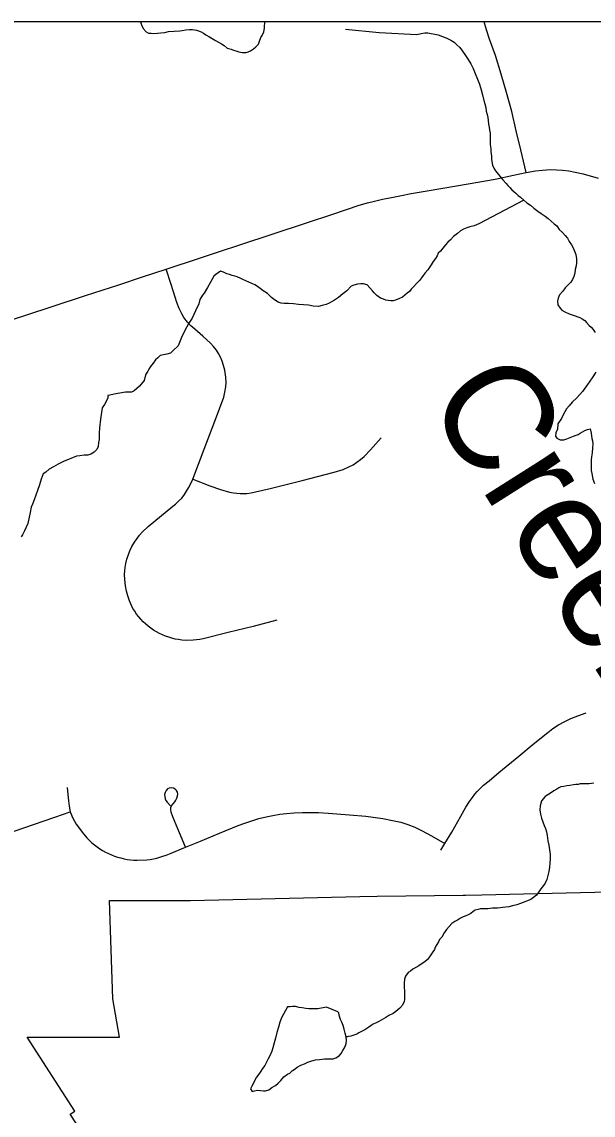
# Model space of a CAD drawing. Extents: x 103424 to 290657, y 38711 to 110967.
# Drawn here: x 143707 to 146397, y 105819 to 110967 of the extents above; entities that cross this region are included whole.
import ezdxf

# ---------------------------------------------------------------- set-up
doc = ezdxf.new("R2010")
doc.units = 0
for name, color, linetype in [('GM_X_Corporation', 7, 'Continuous'), ('GM_X_County_Road', 7, 'Continuous'), ('GM_X_Minor_Lake', 7, 'Continuous'), ('GM_X_Minor_River', 7, 'Continuous'), ('GM_X_Minor_River_Text', 7, 'Continuous'), ('GM_X_Township_Road', 7, 'Continuous')]:
    doc.layers.add(name, color=color, linetype=linetype)

msp = doc.modelspace()

# ---------------------------------------------------------------- linework, layer by layer
at = {"layer": 'GM_X_Corporation'}
msp.add_lwpolyline([(103423.7, 96534.8), (103423.7, 38711.2), (175679.7, 38711.2), (175679.7, 110967.2), (119699, 110967.2), (119716.9, 106542.5), (119719.8, 106322.8), (119720.8, 106006.3), (119709.7, 99445.7), (119706.4, 99064.2), (119663.9, 96690), (117026.4, 96688.2), (115542.1, 96665), (105081.7, 96574.5)], close=True, dxfattribs=at)
for points in [[(138975.4, 97011.8), (139429.1, 97024), (139728.9, 97032.9), (143874.9, 97133.2), (145163.5, 97184.6), (148487, 97291.3), (148594.2, 97294.7), (148509.9, 101119.2), (148505.8, 101377.4), (148500.5, 101714.1), (148494.2, 102114.7), (148366.4, 110242.2), (148366.5, 110284), (148354.5, 110967.2), (119699, 110967.2)], [(143990.8, 105738), (143934.5, 105824.1), (143956.1, 105837.7), (143732.3, 106186.9), (144167, 106186.9), (144134.6, 106366.9), (144126.7, 106598.4), (144119, 106829.5), (144501.4, 106830.1), (145298.7, 106848.8), (145379.7, 106849.7), (145784, 106854.4), (145796.1, 106854.8), (145871.9, 106856.5), (146069.5, 106861.2), (148016.2, 106907.4), (148126.2, 106788.4), (148206.1, 106671), (148305, 106572.3), (148415.7, 106474.7), (148394.4, 107990.6), (149341.4, 108013.6)]]:
    msp.add_lwpolyline(points, dxfattribs=at)
at = {"layer": 'GM_X_County_Road'}
for points in [[(145925.5, 110224.8), (145935.9, 110226.8), (146022, 110245.9), (146081.3, 110257.4), (146125.2, 110265.5), (146158.4, 110269.5), (146195.4, 110271.7), (146223.9, 110271.2), (146252.4, 110269), (146282.6, 110265.3), (146312.8, 110259.3), (146350.5, 110251.3), (146420.5, 110230.8)], [(143610, 109548.6), (143729.7, 109588.1), (143849.3, 109627.6), (144006.3, 109678.7), (144163.3, 109729.7), (144274.6, 109765.9), (144385.9, 109802.1), (144542.6, 109853.9), (144637.9, 109885.3), (144733.2, 109916.8), (144889.8, 109968.9), (145046.5, 110021), (145170.7, 110062.3), (145295, 110103.7), (145334, 110114.4), (145367.5, 110123.6), (145405.2, 110132.7), (145446.7, 110140.9), (145494.1, 110150), (145540.4, 110158.6), (145596.9, 110168.9), (145698.2, 110185.6), (145799.5, 110202.2), (145873.3, 110215.2), (145925.5, 110224.8)]]:
    msp.add_lwpolyline(points, dxfattribs=at)
at = {"layer": 'GM_X_Minor_Lake'}
for points in [[(145194.8, 106305.9), (145141.9, 106327.2), (145099.7, 106320.3), (145081.5, 106320), (145057.3, 106319.6), (145043.2, 106321.3), (145027, 106325.1), (145012.8, 106326.9), (144994.6, 106330.6), (144980.4, 106330.3), (144970.4, 106330.1), (144958.2, 106329.9), (144948.5, 106311.6), (144938.7, 106295.2), (144928.9, 106276.9), (144921.2, 106256.5), (144915.6, 106234.2), (144908, 106207.8), (144900.4, 106181.4), (144894.7, 106159.1), (144889.1, 106136.8), (144883.3, 106120.5), (144875.6, 106102.2), (144865.8, 106083.8), (144850.2, 106053.3), (144840.4, 106038.9), (144832.5, 106026.7), (144822.7, 106012.4), (144810.9, 105998), (144803, 105983.7), (144795.2, 105967.4), (144789.4, 105955.2), (144783.6, 105943), (144791.9, 105931), (144801.9, 105933.2), (144816, 105937.5), (144830.1, 105935.7), (144844.3, 105934), (144854.4, 105934.1)], [(145194.8, 106305.9), (145141.9, 106327.2), (145099.7, 106320.3), (145081.5, 106320), (145057.3, 106319.6), (145043.2, 106321.3), (145027, 106325.1), (145012.8, 106326.9), (144994.6, 106330.6), (144980.4, 106330.3), (144970.4, 106330.1), (144958.2, 106329.9), (144948.5, 106311.6), (144938.7, 106295.2), (144928.9, 106276.9), (144921.2, 106256.5), (144915.6, 106234.2), (144908, 106207.8), (144900.4, 106181.4), (144894.7, 106159.1), (144889.1, 106136.8), (144883.3, 106120.5), (144875.6, 106102.2), (144865.8, 106083.8), (144850.2, 106053.3), (144840.4, 106038.9), (144832.5, 106026.7), (144822.7, 106012.4), (144810.9, 105998), (144803, 105983.7), (144795.2, 105967.4), (144789.4, 105955.2), (144783.6, 105943), (144791.9, 105931), (144801.9, 105933.2), (144816, 105937.5), (144830.1, 105935.7), (144844.3, 105934), (144854.4, 105934.1), (144870.4, 105938.5), (144884.4, 105948.8), (144900.3, 105959.2), (144914.3, 105969.6), (144926.1, 105981.9), (144939.9, 106000.3), (144957.9, 106012.8), (144967.9, 106017), (144981.8, 106029.3), (144993.8, 106037.6), (145003.7, 106045.9), (145019.7, 106054.3), (145037.7, 106060.7), (145053.7, 106069), (145071.8, 106075.4), (145089.9, 106079.8), (145108, 106082.1), (145120.1, 106082.3), (145132.1, 106084.6), (145172.5, 106085.3), (145184.5, 106089.5), (145200.5, 106097.9), (145210.4, 106110.2), (145218.2, 106124.5), (145226.1, 106136.8), (145229.9, 106146.9), (145233.8, 106157.1), (145235.5, 106171.3), (145233.2, 106187.4), (145228.9, 106205.5), (145224.5, 106223.6), (145220.1, 106241.7), (145213.8, 106257.7), (145207.5, 106269.7), (145203.3, 106279.8), (145201.1, 106289.8), (145198.9, 106301.9), (145194.8, 106305.9)], [(144854.4, 105934.1), (144870.4, 105938.5), (144884.4, 105948.8), (144900.3, 105959.2), (144914.3, 105969.6), (144926.1, 105981.9), (144939.9, 106000.3), (144957.9, 106012.8), (144967.9, 106017), (144981.8, 106029.3), (144993.8, 106037.6), (145003.7, 106045.9), (145019.7, 106054.3), (145037.7, 106060.7), (145053.7, 106069), (145071.8, 106075.4), (145089.9, 106079.8), (145108, 106082.1), (145120.1, 106082.3), (145132.1, 106084.6), (145172.5, 106085.3), (145184.5, 106089.5), (145200.5, 106097.9), (145210.4, 106110.2), (145218.2, 106124.5), (145226.1, 106136.8), (145229.9, 106146.9), (145233.8, 106157.1), (145235.5, 106171.3), (145233.2, 106187.4), (145228.9, 106205.5), (145224.5, 106223.6), (145220.1, 106241.7), (145213.8, 106257.7), (145207.5, 106269.7), (145203.3, 106279.8), (145201.1, 106289.8), (145198.9, 106301.9), (145194.8, 106305.9)]]:
    msp.add_lwpolyline(points, dxfattribs=at)
at = {"layer": 'GM_X_Minor_River'}
for points in [[(144265.9, 110967.2), (144270, 110953.7), (144278.4, 110935.6), (144292.8, 110919.7), (144303, 110913.9), (144315.1, 110914.1), (144325.2, 110912.2), (144345.4, 110914.6), (144361.5, 110914.9), (144379.6, 110917.2), (144397.7, 110921.6), (144450.1, 110924.6), (144462.2, 110926.8), (144478.3, 110929.1), (144496.4, 110931.5), (144510.5, 110931.7), (144528.8, 110928)], [(144528.8, 110928), (144538.9, 110924.2), (144551.1, 110920.3), (144561.3, 110914.5), (144573.5, 110906.6), (144587.8, 110898.8), (144602.1, 110888.9), (144618.4, 110879.1), (144632.7, 110871.3), (144647, 110863.5), (144659.2, 110855.6), (144673.5, 110843.7), (144691.8, 110838), (144704, 110834.2), (144714.1, 110830.3), (144728.3, 110826.5), (144744.6, 110822.8), (144762.7, 110823.1), (144772.8, 110825.3), (144782.7, 110831.5), (144796.7, 110839.9), (144808.6, 110850.2), (144820.5, 110862.5), (144826.3, 110876.8), (144832.1, 110893), (144837.9, 110903.2), (144845.7, 110919.5), (144849.4, 110937.8), (144849.2, 110949.9), (144851.1, 110960), (144850.9, 110967.2)], [(145230.9, 110932.5), (145389.4, 110917.2)], [(145389.4, 110917.2), (145566.3, 110908.2), (145586.4, 110912.6), (145604.5, 110915), (145618.6, 110915.2), (145667.2, 110906), (145687.5, 110898.3), (145707.9, 110890.6), (145726.2, 110880.8), (145742.5, 110871), (145754.8, 110859.1), (145769.2, 110847.2), (145781.6, 110829.3), (145796.1, 110809.3), (145808.6, 110789.3), (145821, 110769.4), (145831.5, 110747.3), (145842, 110723.3), (145852.6, 110697.2), (145861.1, 110673.1), (145869.6, 110647), (145876.1, 110622.9), (145882.6, 110596.7), (145887, 110580.6), (145891.3, 110564.6), (145893.6, 110546.4), (145897.9, 110530.3), (145900.2, 110516.2), (145902.5, 110502.1), (145904.8, 110486), (145907.1, 110471.9), (145909.3, 110457.8), (145911.6, 110443.7), (145911.9, 110429.6), (145912.1, 110417.5), (145912.3, 110403.3), (145912.5, 110391.2), (145912.8, 110379.1), (145915, 110369), (145915.2, 110356.9), (145917.6, 110334.7), (145917.9, 110318.6), (145922.4, 110292.4), (145928.7, 110278.4), (145937, 110266.4), (145963.8, 110232.5), (145972.1, 110222.6), (145986.5, 110206.7), (145994.7, 110196.7), (146005, 110186.8), (146013.2, 110176.9), (146023.5, 110169), (146033.7, 110159.1), (146044, 110149.1), (146054.2, 110141.2), (146070.6, 110127.4), (146085, 110115.5), (146101.3, 110103.7), (146117.7, 110089.9), (146136.1, 110076), (146152.5, 110064.2), (146170.8, 110052.4), (146185.2, 110040.6), (146199.5, 110028.7), (146213.9, 110016.8), (146226.1, 110006.9), (146236.6, 109989), (146252.9, 109975.1), (146265.3, 109961.2), (146275.6, 109949.3), (146284, 109933.2), (146294.3, 109917.3), (146302.7, 109903.3), (146309, 109887.2), (146315.3, 109871.2), (146317.7, 109851), (146318, 109832.8), (146316.3, 109818.7), (146312.6, 109800.4), (146310.9, 109784.2), (146305.1, 109768), (146299.3, 109753.7), (146291.4, 109741.5), (146281.5, 109731.2), (146265.7, 109714.7), (146253.9, 109698.4), (146238, 109681.9), (146232.3, 109665.7), (146228.5, 109651.5), (146230.8, 109635.3), (146241.2, 109619.4), (146249.4, 109609.4), (146263.7, 109601.6), (146284, 109591.9), (146298.2, 109588.1), (146312.4, 109582.3)], [(146070.6, 110127.4), (145858.7, 110016.5), (145836.7, 110006.1), (145816.6, 110001.7), (145802.6, 109997.4), (145786.6, 109991), (145772.6, 109982.7), (145758.7, 109970.3), (145738.7, 109955.8), (145724.9, 109941.4), (145713, 109929.1), (145701.1, 109916.8), (145689.3, 109902.4), (145677.4, 109888.1), (145667.5, 109877.8), (145661.7, 109865.5), (145653.8, 109853.3), (145644, 109839), (145634.2, 109822.6), (145618.5, 109800.1), (145606.6, 109785.8), (145596.7, 109773.5), (145588.9, 109761.2), (145579, 109748.9), (145565.1, 109734.5), (145551.3, 109720.1), (145539.4, 109707.8), (145531.5, 109697.6), (145521.6, 109689.3), (145499.7, 109670.7), (145485.7, 109664.4), (145465.7, 109656), (145455.6, 109653.8), (145443.5, 109653.6), (145431.4, 109655.4), (145421.2, 109657.2), (145409.1, 109661), (145394.8, 109666.8), (145378.5, 109678.7), (145366.2, 109690.6), (145357.9, 109700.5), (145345.6, 109714.4), (145333.2, 109728.4), (145314.9, 109734.1), (145302.8, 109733.9), (145286.7, 109731.6), (145270.7, 109727.2), (145256.6, 109723), (145236.8, 109700.4), (145218.9, 109685.9), (145197, 109669.4), (145179.1, 109656.9), (145165.1, 109648.6), (145153.1, 109642.3), (145139.1, 109636), (145121, 109631.6), (145103, 109627.3), (145078.7, 109628.9), (145056.4, 109632.5), (145032.2, 109634.1), (145010, 109635.7), (144985.7, 109639.3), (144961.5, 109640.9), (144941.3, 109640.5), (144927.1, 109642.3), (144912.9, 109648.1), (144896.6, 109657.9), (144882.3, 109669.8), (144863.8, 109687.6), (144843.3, 109701.4), (144829, 109711.3), (144816.8, 109721.1), (144804.5, 109729), (144761.8, 109748.4), (144747.6, 109754.2), (144737.4, 109758.1), (144721.1, 109765.9), (144708.9, 109769.7), (144696.8, 109773.5), (144684.6, 109777.3), (144672.4, 109781.2), (144656.1, 109789), (144641.9, 109792.7), (144620, 109778.2), (144610.1, 109769.9), (144594.4, 109741.4), (144580.7, 109716.9), (144565.1, 109690.4), (144557.2, 109680.1), (144545.4, 109659.7), (144539.8, 109639.4), (144524.2, 109606.8), (144508.7, 109572.2), (144493, 109547.7), (144483.2, 109531.3)], [(146312.4, 109582.3), (146324.6, 109578.4), (146334.8, 109574.6), (146345, 109568.7), (146357.2, 109560.8), (146365.5, 109550.9), (146377.8, 109537), (146388.1, 109529.1), (146396.3, 109519.1), (146406.6, 109505.2)], [(144483.2, 109531.3), (144471.5, 109506.9), (144457.9, 109480.4), (144442.4, 109441.7), (144418.6, 109419.1), (144406.7, 109406.7), (144388.6, 109402.4), (144358.5, 109395.8), (144346.6, 109385.5), (144336.6, 109375.2), (144324.8, 109360.8), (144313, 109344.4), (144305.1, 109332.2), (144299.3, 109322), (144289.5, 109305.6), (144281.9, 109279.2), (144260.1, 109252.6), (144236.3, 109229.9), (144222.3, 109223.6), (144194.1, 109223.1), (144167.9, 109218.6), (144141.8, 109214.1), (144121.7, 109209.7), (144111.6, 109207.5), (144111.8, 109195.4), (144096.3, 109164.8), (144084.4, 109150.5), (144077.3, 109095.8), (144072, 109055.3), (144070.4, 109031), (144070.7, 109016.9), (144070.9, 109000.7), (144067.2, 108986.5), (144065.5, 108968.3), (144059.7, 108954.1), (144047.8, 108941.7), (144031.8, 108931.3), (144017.8, 108927.1), (143999.6, 108926.7), (143979.5, 108924.4), (143963.4, 108922), (143903.3, 108896.7), (143877.3, 108884.1), (143855.3, 108871.6), (143835.3, 108861.2), (143819.5, 108846.7), (143807.5, 108838.5), (143797.8, 108814), (143790.2, 108787.6), (143780.6, 108761.2), (143773, 108738.8), (143765.3, 108716.5), (143757.6, 108696.1), (143749.8, 108681.9), (143746.2, 108657.6), (143735, 108604.8), (143719.5, 108570.2), (143709.7, 108551.9), (143703.8, 108541.7)], [(146410, 109317.4), (146392.3, 109290.8), (146370.7, 109260.1), (146347.1, 109227.3), (146319.4, 109196.6), (146297.5, 109176), (146283.7, 109159.6), (146271.9, 109145.2), (146264, 109130.9), (146256.2, 109116.6), (146248.4, 109100.3), (146230.8, 109073.8), (146229.2, 109047.5), (146221.4, 109033.2), (146219.7, 109017), (146225.9, 109007), (146242.2, 108999.2), (146258.3, 108999.5), (146272.4, 109003.8), (146288.4, 109010.1), (146304.4, 109016.5), (146316.5, 109020.8), (146326.5, 109025), (146336.4, 109031.2), (146346.4, 109037.5), (146358.4, 109043.7), (146370.5, 109048), (146382.5, 109050.2), (146386.9, 109030.1), (146389.1, 109018), (146391.4, 109005.9), (146393.6, 108993.8), (146395.9, 108979.7), (146394.2, 108961.5), (146392.6, 108937.3), (146388.9, 108919), (146387.1, 108904.9), (146387.4, 108888.7), (146387.7, 108872.5), (146388.1, 108854.4), (146390.3, 108840.3), (146394.8, 108814.1), (146403.2, 108794)], [(146400.3, 107381.9), (146378.2, 107379.5), (146360, 107379.2), (146347.9, 107379), (146335.8, 107378.8), (146325.8, 107376.6), (146315.7, 107376.4), (146303.6, 107374.1), (146287.5, 107371.8), (146273.4, 107369.6), (146259.3, 107367.3), (146245.2, 107365), (146235.2, 107360.8), (146225.3, 107354.6), (146211.3, 107346.2), (146195.3, 107335.9), (146183.4, 107327.6), (146171.4, 107319.3), (146153.6, 107298.7), (146148, 107276.4), (146146.3, 107256.2), (146148.7, 107236)], [(146148.7, 107236), (146153, 107217.9), (146159.4, 107199.9), (146165.8, 107183.8), (146172.1, 107169.8), (146176.4, 107153.7), (146180.7, 107135.6), (146183.2, 107111.4), (146187.6, 107091.3), (146192, 107069.1), (146194.4, 107047), (146194.8, 107026.8), (146193.2, 107006.5), (146191.5, 106986.3), (146187.8, 106966), (146184.1, 106947.8), (146178.4, 106929.5), (146170.6, 106911.2), (146162.8, 106900.9), (146150.9, 106884.6), (146141.1, 106870.3), (146129.3, 106855.9), (146115.4, 106843.5), (146103.4, 106835.2), (146055.3, 106816.2), (146037.3, 106809.8), (146017.2, 106805.4), (145999.1, 106801), (145970.9, 106796.5), (145946.7, 106794.1), (145922.5, 106793.6), (145900.4, 106791.2), (145880.2, 106790.8), (145866.1, 106790.6), (145856, 106788.4), (145842, 106784.1), (145832, 106777.9), (145820.1, 106769.6), (145808.1, 106763.3), (145794.1, 106757), (145784, 106752.8), (145772.1, 106746.5), (145758.1, 106738.2), (145746.1, 106731.9), (145732.1, 106721.5), (145718.3, 106707.2), (145706.4, 106692.8), (145694.6, 106678.4), (145684.9, 106658.1), (145673, 106645.7), (145669.1, 106635.6), (145661.3, 106623.3), (145653.4, 106611), (145649.6, 106598.9), (145641.7, 106588.6), (145635.8, 106578.4), (145626, 106564.1), (145616.1, 106551.8), (145604.2, 106541.5), (145592.2, 106533.2), (145576.3, 106522.8), (145562.3, 106514.5), (145548.3, 106506.1), (145536.4, 106497.8), (145526.4, 106491.6), (145512.6, 106473.2), (145508.8, 106459), (145507.1, 106440.8), (145507.5, 106420.6), (145507.8, 106404.4), (145508.1, 106388.2), (145508.5, 106364), (145506.7, 106353.9), (145498.9, 106337.6), (145487, 106323.2), (145467.2, 106306.7), (145455.2, 106298.4), (145435.2, 106288), (145421.2, 106279.6), (145409.3, 106273.4), (145399.3, 106267.1), (145387.3, 106260.8), (145375.3, 106254.6), (145361.3, 106248.3), (145351.3, 106242), (145341.3, 106233.8), (145331.4, 106227.5), (145321.4, 106221.3), (145303.4, 106210.9), (145293.4, 106206.6), (145283.4, 106200.4), (145269.4, 106196.1), (145255.3, 106191.8), (145233.1, 106187.9), (145241.3, 106189.5)]]:
    msp.add_lwpolyline(points, dxfattribs=at)
at = {"layer": 'GM_X_Township_Road'}
for points in [[(146081.3, 110257.4), (146056.4, 110364.4), (146034.9, 110454.6), (146013.4, 110544.7), (145988.2, 110634.2), (145963.3, 110721.6), (145936.5, 110808.3), (145909.1, 110886.1), (145894.5, 110930.1), (145883.4, 110967.2)], [(144906.8, 108149.5), (144795.3, 108120.4), (144677.6, 108091.4), (144559.9, 108062.5), (144544.3, 108059.3), (144528.7, 108057), (144512.8, 108055.4), (144481.3, 108054.8), (144460.2, 108056.3), (144444.6, 108058.3), (144429, 108061.1), (144413.6, 108064.9), (144398.5, 108069.4), (144383.7, 108074.6), (144368.8, 108080.6), (144354.7, 108087.4), (144340.7, 108094.9), (144327.3, 108103.2), (144314.2, 108112.1), (144301.6, 108121.7), (144289.6, 108132), (144278.2, 108142.9), (144267.2, 108154.3), (144256.8, 108166.4), (144247.3, 108178.9), (144238.2, 108191.9), (144229.9, 108205.4), (144222.4, 108219.2), (144213.4, 108240.7), (144205.6, 108264.5), (144199.4, 108287), (144194.3, 108312), (144191.3, 108341.4), (144190.7, 108364.6), (144191.4, 108382.8), (144193.3, 108398.3), (144196.7, 108417.1), (144201.6, 108437.8), (144208.5, 108458.8), (144215.4, 108476.5), (144225, 108497.3), (144236.6, 108517.7), (144249, 108535), (144261.1, 108550.2), (144274, 108564.9), (144301.1, 108591.3), (144418.2, 108686.5), (144430.3, 108696.8), (144444.5, 108710.1), (144459.4, 108725.1), (144472.7, 108742.2), (144482.7, 108757.1), (144492.1, 108772.6), (144503.1, 108793.1), (144511.9, 108814.5), (144564.5, 108955.6), (144615.3, 109087.8), (144646.9, 109169.8), (144657.2, 109199.7), (144662.9, 109223.8), (144667.9, 109248.7), (144669, 109269.7), (144667.9, 109294.5), (144662.3, 109327.2), (144656.9, 109349.1), (144650.7, 109369.2), (144641.9, 109389.1), (144632.7, 109405.8), (144622.5, 109421.1), (144608.8, 109438.4), (144594.9, 109453.8), (144559.5, 109487.5), (144520.8, 109519.6), (144502.6, 109535.6), (144486.5, 109553.3), (144469.9, 109575.4), (144460.5, 109592), (144447.3, 109618), (144436.8, 109645.1), (144427.9, 109671.6), (144409.7, 109730.2), (144385.9, 109802.1)], [(144511.9, 108814.5), (144591.3, 108782.6), (144641.3, 108765.1), (144685, 108753.3), (144703, 108750.2), (144718.6, 108748.2), (144734.5, 108747), (144748.1, 108746.4), (144766.2, 108747.1), (144786.2, 108750.2), (144806.9, 108753.9), (144876.3, 108770.1), (145026.3, 108807.6), (145177.4, 108846.4), (145219.8, 108859.9), (145245.6, 108871.5), (145266.4, 108882.2), (145284.5, 108893.3), (145301.7, 108906.5), (145318.6, 108921.4), (145348.7, 108951.4), (145399.3, 109008.2)], [(145679.9, 107066.3), (145698.9, 107097.9), (145731.9, 107151.3), (145773.5, 107227.2), (145797.8, 107269.9), (145815.2, 107296.9), (145828.6, 107315.5), (145840.1, 107330.3), (145851, 107343.7), (145864.9, 107357.6), (145881.2, 107372.4), (145906.9, 107394.2), (145953.3, 107433.1), (146046.9, 107510), (146114.8, 107565.4), (146182.7, 107620.9), (146207, 107639.5), (146234.3, 107657.7), (146260.1, 107672), (146292.1, 107687.3), (146325, 107700.2), (146363.8, 107713.6)], [(143920.7, 107362.6), (143923.9, 107329.1), (143926.1, 107300), (143928.8, 107274.1), (143934.2, 107247.6)], [(144477.1, 107081.4), (144449, 107148.5), (144417.6, 107223.7), (144409.1, 107246.4), (144407.5, 107258.5), (144407.9, 107268.6), (144411.6, 107276), (144419.9, 107285.2), (144427.4, 107293.9), (144432.4, 107302.3), (144437.1, 107312.4), (144439.8, 107322.4), (144440.5, 107330.1), (144439.4, 107339.4), (144435.5, 107347.5), (144429.3, 107353.6), (144421.3, 107358.3), (144411.2, 107360.2), (144400.4, 107359), (144392.7, 107355.2), (144386.2, 107348.2), (144381.1, 107338.6), (144378.4, 107329), (144380.9, 107308.8), (144385, 107301), (144391.2, 107292.7), (144407, 107275.3)], [(143633.8, 107143.9), (143715.5, 107171.8), (143861.3, 107221.8), (143934.2, 107247.6)], [(143934.2, 107247.6), (143946.1, 107217.4), (143962.8, 107189.9), (143977.9, 107168.8), (143990.3, 107152.5), (144013.2, 107124.5), (144024.8, 107113), (144036.6, 107102.1), (144048.7, 107092.1), (144061.1, 107082.8), (144073.9, 107074), (144087, 107065.9), (144100.6, 107058.3), (144114.4, 107051.4), (144128.5, 107045.1), (144143.1, 107039.4), (144157.7, 107034.5), (144172.8, 107030.2), (144187.7, 107026.6), (144203, 107023.8), (144218.4, 107021.6), (144233.7, 107020.1), (144249.3, 107019.3), (144295.6, 107021.3), (144311, 107023.4), (144326.4, 107026.2), (144341.5, 107029.7), (144356.3, 107033.8), (144371.2, 107038.7), (144385.5, 107044.2), (144409.1, 107053.4), (144477.1, 107081.4), (144547.8, 107110), (144636.9, 107146.4), (144725.9, 107182.9), (144756.4, 107194.6), (144789, 107205.5), (144822, 107215.8), (144857.1, 107223.9), (144888.9, 107230.9), (144920.7, 107236.3), (144952.6, 107239.6), (144988.2, 107242.3), (145027.6, 107244.4), (145064.8, 107244.9), (145104.2, 107244.4), (145148.8, 107241.2), (145249.2, 107233.8), (145326.6, 107226.6), (145405.7, 107216), (145452.3, 107207.2), (145490.6, 107199.6), (145524.3, 107188.5), (145557, 107175.3), (145592.1, 107158), (145635.5, 107134.5), (145698.9, 107097.9)]]:
    msp.add_lwpolyline(points, dxfattribs=at)

# ---------------------------------------------------------------- texts
at = {"layer": 'GM_X_Minor_River_Text'}
msp.add_text('Creek', height=503.46, rotation=302.3363, dxfattribs=at).set_placement((145603, 109187.9))

doc.saveas('drawing.dxf')
